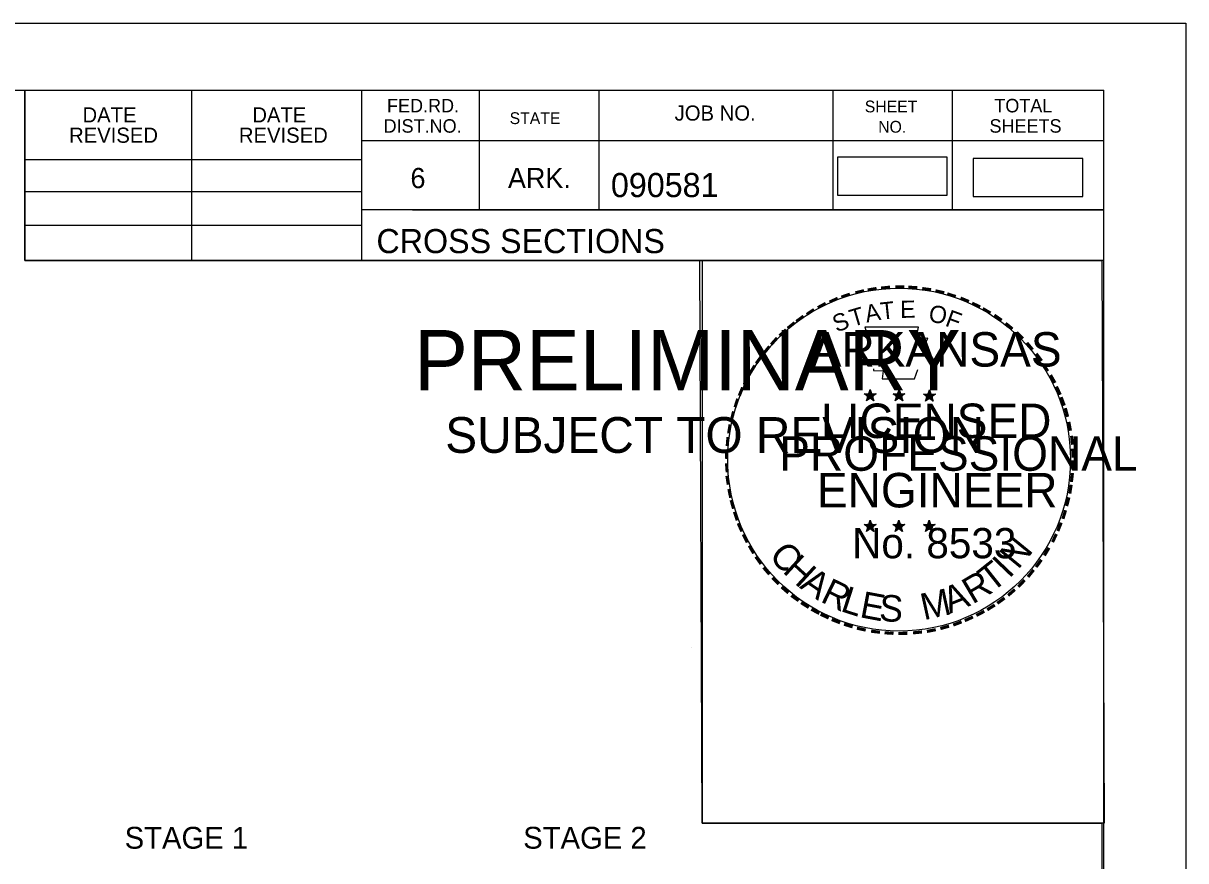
# Model space of a CAD drawing. Extents: x 1322838 to 1324533, y 339903 to 351025.
# Drawn here: x 1323848.7 to 1323950, y 345071.2 to 345144.2 of the extents above; entities that cross this region are included whole.
import ezdxf

# ---------------------------------------------------------------- set-up
doc = ezdxf.new("R2010")
doc.units = 0
for name, color, linetype in [('R_Axis Annot', 7, 'Continuous'), ('R_Border', 7, 'Continuous'), ('R_Border PE', 7, 'Continuous'), ('R_Border Prem', 7, 'Continuous'), ('R_Drive', 7, 'Continuous'), ('R_No Plot', 7, 'Continuous')]:
    doc.layers.add(name, color=color, linetype=linetype)

msp = doc.modelspace()

# ---------------------------------------------------------------- linework, layer by layer
at = {"layer": 'R_Border'}
for p, q in [((1323468.58, 345138.33), (1323942.85, 345138.33)), ((1323848.89, 345123.51), (1323848.89, 345138.33)), ((1323863.41, 345123.51), (1323863.41, 345138.33)), ((1323878.2, 345138.33), (1323878.2, 345123.51)), ((1323888.46, 345138.33), (1323888.46, 345127.92)), ((1323898.87, 345138.33), (1323898.87, 345127.92)), ((1323919.24, 345138.33), (1323919.24, 345127.92)), ((1323929.65, 345138.33), (1323929.65, 345127.92)), ((1323942.85, 344830.14), (1323942.85, 345138.33)), ((1323942.85, 345133.95), (1323942.85, 345133.95)), ((1323942.85, 345133.92), (1323878.2, 345133.92)), ((1323848.89, 345132.3), (1323878.2, 345132.3)), ((1323848.89, 345129.51), (1323878.2, 345129.51)), ((1323942.85, 345127.92), (1323878.2, 345127.92)), ((1323882.64, 345127.92), (1323942.85, 345127.92)), ((1323848.89, 345126.6), (1323878.2, 345126.6)), ((1323942.85, 345123.51), (1323848.89, 345123.51))]:
    msp.add_line(p, q, dxfattribs=at)
at = {"layer": 'R_Border PE'}
for p, q in [((1323921.98, 345111.89), (1323922.5, 345111.72)), ((1323921.98, 345111.89), (1323922.36, 345111.82)), ((1323921.98, 345111.89), (1323922.34, 345111.71)), ((1323922.18, 345111.28), (1323922.5, 345111.72)), ((1323922.5, 345112.27), (1323922.44, 345111.89)), ((1323922.5, 345111.72), (1323922.5, 345112.27)), ((1323922.5, 345112.27), (1323922.58, 345111.9)), ((1323923.03, 345111.89), (1323922.5, 345111.72)), ((1323922.82, 345111.28), (1323922.5, 345111.72)), ((1323923.03, 345111.89), (1323922.6, 345111.82)), ((1323922.82, 345111.28), (1323922.62, 345111.71)), ((1323923.03, 345111.89), (1323922.72, 345111.74)), ((1323924.49, 345111.89), (1323925.01, 345111.72)), ((1323924.49, 345111.89), (1323924.87, 345111.82)), ((1323924.49, 345111.89), (1323924.84, 345111.71)), ((1323924.69, 345111.28), (1323925.01, 345111.72)), ((1323925.01, 345112.27), (1323924.95, 345111.89)), ((1323925.01, 345111.72), (1323925.01, 345112.27)), ((1323925.01, 345112.27), (1323925.08, 345111.9)), ((1323925.53, 345111.89), (1323925.01, 345111.72)), ((1323925.33, 345111.28), (1323925.01, 345111.72)), ((1323925.53, 345111.89), (1323925.1, 345111.82)), ((1323925.33, 345111.28), (1323925.12, 345111.71)), ((1323925.53, 345111.89), (1323925.22, 345111.74)), ((1323927.13, 345111.87), (1323927.66, 345111.71)), ((1323927.13, 345111.87), (1323927.51, 345111.8)), ((1323927.13, 345111.87), (1323927.49, 345111.69)), ((1323927.33, 345111.26), (1323927.66, 345111.71)), ((1323927.66, 345112.25), (1323927.59, 345111.87)), ((1323927.66, 345111.71), (1323927.66, 345112.25)), ((1323927.66, 345112.25), (1323927.73, 345111.88)), ((1323928.18, 345111.87), (1323927.66, 345111.71)), ((1323927.98, 345111.26), (1323927.66, 345111.71)), ((1323928.18, 345111.87), (1323927.75, 345111.8)), ((1323927.98, 345111.26), (1323927.77, 345111.7)), ((1323928.18, 345111.87), (1323927.87, 345111.72)), ((1323922.18, 345111.28), (1323922.37, 345111.64)), ((1323922.18, 345111.28), (1323922.5, 345111.6)), ((1323922.82, 345111.28), (1323922.5, 345111.6)), ((1323924.69, 345111.28), (1323924.87, 345111.64)), ((1323924.69, 345111.28), (1323925.01, 345111.6)), ((1323925.33, 345111.28), (1323925.01, 345111.6)), ((1323927.33, 345111.26), (1323927.52, 345111.63)), ((1323927.33, 345111.26), (1323927.65, 345111.59)), ((1323927.98, 345111.26), (1323927.65, 345111.58)), ((1323921.98, 345100.53), (1323922.5, 345100.36)), ((1323921.98, 345100.53), (1323922.35, 345100.46)), ((1323921.98, 345100.53), (1323922.33, 345100.35)), ((1323922.5, 345100.91), (1323922.44, 345100.53)), ((1323922.5, 345100.36), (1323922.5, 345100.91)), ((1323922.5, 345100.91), (1323922.57, 345100.54)), ((1323923.02, 345100.53), (1323922.5, 345100.36)), ((1323923.02, 345100.53), (1323922.59, 345100.46)), ((1323923.02, 345100.53), (1323922.71, 345100.38)), ((1323924.48, 345100.53), (1323925, 345100.36)), ((1323924.48, 345100.53), (1323924.86, 345100.46)), ((1323924.48, 345100.53), (1323924.83, 345100.35)), ((1323925, 345100.91), (1323924.94, 345100.53)), ((1323925, 345100.36), (1323925, 345100.91)), ((1323925, 345100.91), (1323925.08, 345100.54)), ((1323925.52, 345100.53), (1323925, 345100.36)), ((1323925.52, 345100.53), (1323925.09, 345100.46)), ((1323925.52, 345100.53), (1323925.22, 345100.38)), ((1323927.65, 345100.9), (1323927.59, 345100.52)), ((1323927.65, 345100.35), (1323927.65, 345100.9)), ((1323927.65, 345100.9), (1323927.73, 345100.52)), ((1323922.17, 345099.92), (1323922.5, 345100.36)), ((1323922.17, 345099.92), (1323922.36, 345100.28)), ((1323922.17, 345099.92), (1323922.5, 345100.24)), ((1323922.82, 345099.92), (1323922.5, 345100.36)), ((1323922.82, 345099.92), (1323922.5, 345100.24)), ((1323922.82, 345099.92), (1323922.61, 345100.35)), ((1323924.68, 345099.92), (1323925, 345100.36)), ((1323924.68, 345099.92), (1323924.87, 345100.28)), ((1323924.68, 345099.92), (1323925, 345100.24)), ((1323925.32, 345099.92), (1323925, 345100.36)), ((1323925.32, 345099.92), (1323925, 345100.24)), ((1323925.32, 345099.92), (1323925.12, 345100.35)), ((1323927.13, 345100.52), (1323927.65, 345100.35)), ((1323927.13, 345100.52), (1323927.51, 345100.45)), ((1323927.13, 345100.52), (1323927.48, 345100.33)), ((1323927.33, 345099.9), (1323927.65, 345100.35)), ((1323927.33, 345099.9), (1323927.52, 345100.27)), ((1323927.33, 345099.9), (1323927.65, 345100.23)), ((1323928.17, 345100.52), (1323927.65, 345100.35)), ((1323927.97, 345099.9), (1323927.65, 345100.35)), ((1323927.97, 345099.9), (1323927.65, 345100.22)), ((1323928.17, 345100.52), (1323927.74, 345100.44)), ((1323927.97, 345099.9), (1323927.77, 345100.34)), ((1323928.17, 345100.52), (1323927.87, 345100.36))]:
    msp.add_line(p, q, dxfattribs=at)
for points in [[(1323922.04, 345117.71), (1323922.45, 345116.47)], [(1323927.31, 345116.32), (1323927.52, 345116.75), (1323926.49, 345116.71), (1323926.72, 345117.71), (1323922.04, 345117.71)], [(1323922.78, 345114.07), (1323922.78, 345113.94), (1323923.63, 345113.91), (1323923.54, 345113.2), (1323926.35, 345113.2), (1323926.65, 345114.01)], [(1323922.5, 345112.27), (1323922.82, 345111.28), (1323921.98, 345111.89), (1323923.03, 345111.89), (1323922.18, 345111.28), (1323922.5, 345112.27)], [(1323925.01, 345112.27), (1323925.33, 345111.28), (1323924.49, 345111.89), (1323925.53, 345111.89), (1323924.69, 345111.28), (1323925.01, 345112.27)], [(1323927.66, 345112.25), (1323927.98, 345111.26), (1323927.13, 345111.87), (1323928.18, 345111.87), (1323927.33, 345111.26), (1323927.66, 345112.25)], [(1323922.5, 345100.91), (1323922.82, 345099.92), (1323921.98, 345100.53), (1323923.02, 345100.53), (1323922.17, 345099.92), (1323922.5, 345100.91)], [(1323925, 345100.91), (1323925.32, 345099.92), (1323924.48, 345100.53), (1323925.52, 345100.53), (1323924.68, 345099.92), (1323925, 345100.91)], [(1323927.65, 345100.9), (1323927.97, 345099.9), (1323927.13, 345100.52), (1323928.17, 345100.52), (1323927.33, 345099.9), (1323927.65, 345100.9)]]:
    msp.add_lwpolyline(points, dxfattribs=at)
for centre, radius in [((1323922.5, 345111.72), 0.258), ((1323922.5, 345111.72), 0.217), ((1323922.5, 345111.72), 0.174), ((1323922.5, 345111.72), 0.149), ((1323922.5, 345111.72), 0.112), ((1323922.5, 345111.72), 0.0743), ((1323922.5, 345111.72), 0.0445), ((1323925.01, 345111.72), 0.258), ((1323925.01, 345111.72), 0.217), ((1323925.01, 345111.72), 0.174), ((1323925.01, 345111.72), 0.149), ((1323925.01, 345111.72), 0.112), ((1323925.01, 345111.72), 0.0743), ((1323925.01, 345111.72), 0.0445), ((1323927.65, 345111.7), 0.258), ((1323927.65, 345111.7), 0.217), ((1323927.65, 345111.7), 0.174), ((1323927.65, 345111.7), 0.149), ((1323927.65, 345111.7), 0.112), ((1323927.65, 345111.7), 0.0743), ((1323927.65, 345111.7), 0.0445), ((1323922.5, 345100.36), 0.258), ((1323922.5, 345100.36), 0.217), ((1323922.5, 345100.36), 0.174), ((1323925, 345100.36), 0.258), ((1323925, 345100.36), 0.217), ((1323925, 345100.36), 0.174), ((1323927.65, 345100.35), 0.258), ((1323927.65, 345100.35), 0.217), ((1323922.5, 345100.36), 0.149), ((1323922.5, 345100.36), 0.112), ((1323922.5, 345100.36), 0.0743), ((1323922.5, 345100.36), 0.0445), ((1323925, 345100.36), 0.149), ((1323925, 345100.36), 0.112), ((1323925, 345100.36), 0.0743), ((1323925, 345100.36), 0.0445), ((1323927.65, 345100.35), 0.174), ((1323927.65, 345100.35), 0.149), ((1323927.65, 345100.35), 0.112), ((1323927.65, 345100.35), 0.0743), ((1323927.65, 345100.35), 0.0445)]:
    msp.add_circle(centre, radius, dxfattribs=at)
at = {"layer": 'R_Drive'}
for points in [[(1323919.64, 345129.2), (1323929.19, 345129.2), (1323929.19, 345132.5), (1323919.64, 345132.5)], [(1323931.48, 345129.08), (1323941.03, 345129.08), (1323941.03, 345132.38), (1323931.48, 345132.38)]]:
    msp.add_lwpolyline(points, close=True, dxfattribs=at)
at = {"layer": 'R_No Plot'}
for p, q in [((1323449.98, 345144.17), (1323949.98, 345144.17)), ((1323906.91, 345089.82), (1323906.91, 345089.82))]:
    msp.add_line(p, q, dxfattribs=at)
for points in [[(1323449.97, 345144.17), (1323949.98, 345144.17), (1323949.98, 344824.16), (1323449.97, 344824.16)], [(1323819.46, 345138.33), (1323848.89, 345138.33), (1323848.89, 345123.51), (1323873.06, 345123.51), (1323907.86, 345123.51), (1323907.86, 345074.5), (1323942.67, 345074.5), (1323942.85, 344830.14), (1323468.58, 344830.14), (1323468.58, 345138.33)], [(1323907.65, 345123.51), (1323942.67, 345123.51), (1323942.88, 345074.5), (1323907.86, 345074.5)]]:
    msp.add_lwpolyline(points, close=True, dxfattribs=at)
msp.add_circle((1323925.02, 345106.17), 14.93, dxfattribs=at)

# ---------------------------------------------------------------- texts
at = {"layer": 'R_Axis Annot'}
for s, p in [('STAGE 1', (1323857.57, 345072.29)), ('STAGE 2', (1323892.28, 345072.29))]:
    msp.add_text(s, height=1.904, dxfattribs=at).set_placement(p)
at = {"layer": 'R_Border'}
for s, height, p in [('FED.RD.', 1.173, (1323880.42, 345136.41)), ('JOB NO.', 1.319, (1323905.47, 345135.69)), ('SHEET', 1.026, (1323922.03, 345136.41)), ('TOTAL', 1.173, (1323933.31, 345136.41)), ('DATE', 1.319, (1323853.9, 345135.53)), ('DATE', 1.319, (1323868.69, 345135.53)), ('STATE', 1.026, (1323891.1, 345135.39)), ('REVISED', 1.319, (1323852.73, 345133.76)), ('REVISED', 1.319, (1323867.52, 345133.76)), ('DIST.NO.', 1.173, (1323880.12, 345134.64)), ('NO.', 1.026, (1323923.2, 345134.64)), ('SHEETS', 1.173, (1323932.89, 345134.64)), ('6', 1.76, (1323882.46, 345129.81)), ('ARK.', 1.758, (1323890.95, 345129.81)), ('090581', 2.1, (1323899.92, 345129.03)), ('CROSS SECTIONS', 2.1, (1323879.5, 345124.15))]:
    msp.add_text(s, height=height, rotation=360, dxfattribs=at).set_placement(p)
at = {"layer": 'R_Border PE'}
for s, height, rotation, p in [('-', 2.4, 13.6301, (1323921.29, 345119.76)), ('-', 2.4, 10.2193, (1323922.31, 345120)), ('-', 2.4, 5.8968, (1323923.4, 345120.17)), ('-', 2.4, 0.1862, (1323924.56, 345120.27)), ('-', 2.4, 357.743, (1323925.64, 345120.26)), ('-', 2.4, 352.1617, (1323926.76, 345120.17)), ('-', 2.4, 347.2049, (1323927.84, 345120)), ('-', 2.4, 28.7918, (1323918.26, 345118.52)), ('-', 2.4, 24.3072, (1323919.21, 345118.99)), ('-', 2.4, 19.1761, (1323920.16, 345119.4)), ('T', 1.5, 6.0228, (1323923.46, 345118.35)), ('E', 1.5, 0.8323, (1323925.12, 345118.51)), ('-', 2.4, 342.3362, (1323928.79, 345119.77)), ('-', 2.4, 337.8551, (1323929.89, 345119.43)), ('-', 2.4, 334.1211, (1323930.84, 345119.03)), ('-', 2.4, 36.2317, (1323916.5, 345117.37)), ('-', 2.4, 34.0636, (1323917.37, 345117.96)), ('S', 1.5, 21.594, (1323919.58, 345117.22)), ('T', 1.5, 16.4036, (1323920.95, 345117.72)), ('A', 1.5, 11.2132, (1323922.19, 345118.1)), ('O', 1.5, 350.4515, (1323927.52, 345118.2)), ('F', 1.5, 340.0707, (1323928.95, 345117.85)), ('-', 2.4, 329.6409, (1323931.71, 345118.6)), ('-', 2.4, 325.8627, (1323932.67, 345118.06)), ('-', 2.4, 38.9507, (1323915.79, 345116.8)), ('-', 2.4, 320.5297, (1323933.59, 345117.42)), ('-', 2.4, 48.4231, (1323914.47, 345115.46)), ('-', 2.4, 42.9622, (1323915.14, 345116.18)), ('ARKANSAS', 3, 360, (1323917.32, 345114.27)), ('-', 2.4, 315.5786, (1323934.49, 345116.69)), ('-', 2.4, 50.6142, (1323913.86, 345114.73)), ('-', 2.4, 309.8797, (1323935.34, 345115.86)), ('-', 2.4, 54.2325, (1323913.24, 345113.88)), ('-', 2.4, 306.6522, (1323936.13, 345114.96)), ('-', 2.4, 58.0706, (1323912.75, 345113.09)), ('-', 2.1, 303.6753, (1323936.86, 345114.11)), ('-', 2.4, 62.8713, (1323912.29, 345112.17)), ('-', 2.4, 299.6684, (1323937.33, 345113.2)), ('-', 2.4, 67.7743, (1323911.9, 345111.25)), ('DWB', 0.015, 360, (1323922.49, 345111.72)), ('DWB', 0.015, 360, (1323924.99, 345111.72)), ('DWB', 0.015, 360, (1323927.64, 345111.7)), ('-', 2.4, 294.6628, (1323937.82, 345112.28)), ('-', 2.4, 72.3945, (1323911.57, 345110.31)), ('LICENSED', 3, 360, (1323918.22, 345108.05)), ('-', 2.4, 290.5728, (1323938.21, 345111.42)), ('-', 2.4, 285.1233, (1323938.56, 345110.55)), ('-', 2.4, 75.461, (1323911.27, 345109.24)), ('-', 2.4, 81.2013, (1323911.07, 345108.17)), ('-', 2.4, 280.5493, (1323938.86, 345109.43)), ('-', 2.4, 85.1863, (1323910.96, 345107.13)), ('PROFESSIONAL', 3, 360, (1323914.58, 345105.2)), ('-', 2.4, 276.5962, (1323939.1, 345108.28)), ('-', 2.4, 89.0622, (1323910.92, 345106.08)), ('-', 2.4, 274.3301, (1323939.19, 345107.2)), ('-', 2.4, 94.1959, (1323910.98, 345104.99)), ('-', 2.4, 269.9407, (1323939.24, 345106.25)), ('-', 2.4, 98.9479, (1323911.08, 345103.99)), ('ENGINEER', 3, 360, (1323917.86, 345102.01)), ('-', 2.4, 263.5172, (1323939.21, 345105.25)), ('-', 2.4, 101.7149, (1323911.29, 345102.89)), ('-', 2.4, 260.9953, (1323939.11, 345104.27)), ('-', 2.4, 105.4578, (1323911.53, 345102)), ('-', 2.4, 255.7626, (1323938.94, 345103.25)), ('-', 2.4, 109.0874, (1323911.85, 345101.05)), ('-', 2.4, 252.8681, (1323938.67, 345102.17)), ('-', 2.4, 114.0643, (1323912.23, 345100.16)), ('-', 2.4, 247.8887, (1323938.33, 345101.16)), ('-', 2.4, 115.7289, (1323912.69, 345099.23)), ('No. 8533', 2.635, 360, (1323920.93, 345097.58)), ('DWB', 0.015, 360, (1323922.48, 345100.36)), ('DWB', 0.015, 360, (1323924.98, 345100.36)), ('DWB', 0.015, 360, (1323927.63, 345100.34)), ('N', 2.31, 50.7834, (1323935.38, 345096.53)), ('-', 2.4, 244.6197, (1323937.94, 345100.22)), ('-', 2.4, 120.4471, (1323913.23, 345098.35)), ('C', 2.31, 309.9548, (1323913.61, 345097.8)), ('-', 2.4, 239.0712, (1323937.35, 345099.09)), ('-', 2.4, 125.8934, (1323913.83, 345097.51)), ('H', 2.31, 317.3873, (1323914.79, 345096.4)), ('I', 2.31, 46.3033, (1323934.6, 345095.75)), ('-', 2.4, 233.8452, (1323936.75, 345098.11)), ('-', 2.4, 130.7181, (1323914.52, 345096.68)), ('T', 2.31, 38.428, (1323933.08, 345094.54)), ('-', 2.4, 231.2538, (1323936.1, 345097.26)), ('-', 2.4, 134.2238, (1323915.3, 345095.87)), ('A', 2.31, 325.5578, (1323916.28, 345095.04)), ('R', 2.31, 334.3187, (1323918.08, 345093.84)), ('R', 2.31, 30.5528, (1323931.41, 345093.54)), ('-', 2.4, 225.7653, (1323935.38, 345096.42)), ('-', 2.4, 138.9338, (1323916.09, 345095.17)), ('-', 2.4, 144.6463, (1323916.92, 345094.56)), ('L', 2.31, 342.194, (1323919.83, 345093)), ('E', 2.31, 349.3312, (1323921.51, 345092.46)), ('M', 2.31, 12.4404, (1323927.17, 345092.18)), ('A', 2.31, 21.7918, (1323929.41, 345092.72)), ('-', 2.4, 221.0851, (1323934.6, 345095.65)), ('-', 2.4, 148.0898, (1323917.76, 345094.01)), ('S', 2.31, 356.4684, (1323923.24, 345092.13)), ('-', 2.4, 212.2491, (1323932.98, 345094.37)), ('-', 2.4, 215.7363, (1323933.78, 345094.95)), ('-', 2.4, 151.5704, (1323918.63, 345093.52)), ('-', 2.4, 154.6002, (1323919.41, 345093.15)), ('-', 2.4, 204.2516, (1323931.2, 345093.37)), ('-', 2.4, 207.3568, (1323932.14, 345093.85)), ('-', 2.4, 158.5612, (1323920.35, 345092.77)), ('-', 2.4, 162.7983, (1323921.38, 345092.45)), ('-', 2.4, 167.5555, (1323922.45, 345092.2)), ('-', 2.4, 191.2858, (1323928.17, 345092.3)), ('-', 2.4, 195.4743, (1323929.26, 345092.6)), ('-', 2.4, 200.7184, (1323930.27, 345092.96)), ('-', 2.4, 173.1155, (1323923.61, 345092.04)), ('-', 2.4, 176.5183, (1323924.73, 345091.96)), ('-', 2.4, 181.5918, (1323925.85, 345091.98)), ('-', 2.4, 185.8167, (1323927.06, 345092.1))]:
    msp.add_text(s, height=height, rotation=rotation, dxfattribs=at).set_placement(p)
at = {"layer": 'R_Border Prem'}
for s, height, p in [('PRELIMINARY', 5.25, (1323882.78, 345112.2)), ('DWB', 0.015, (1323883.9, 345114.98)), ('SUBJECT TO REVISION', 3.1127, (1323885.49, 345106.76))]:
    msp.add_text(s, height=height, rotation=360, dxfattribs=at).set_placement(p)

doc.saveas('drawing.dxf')
